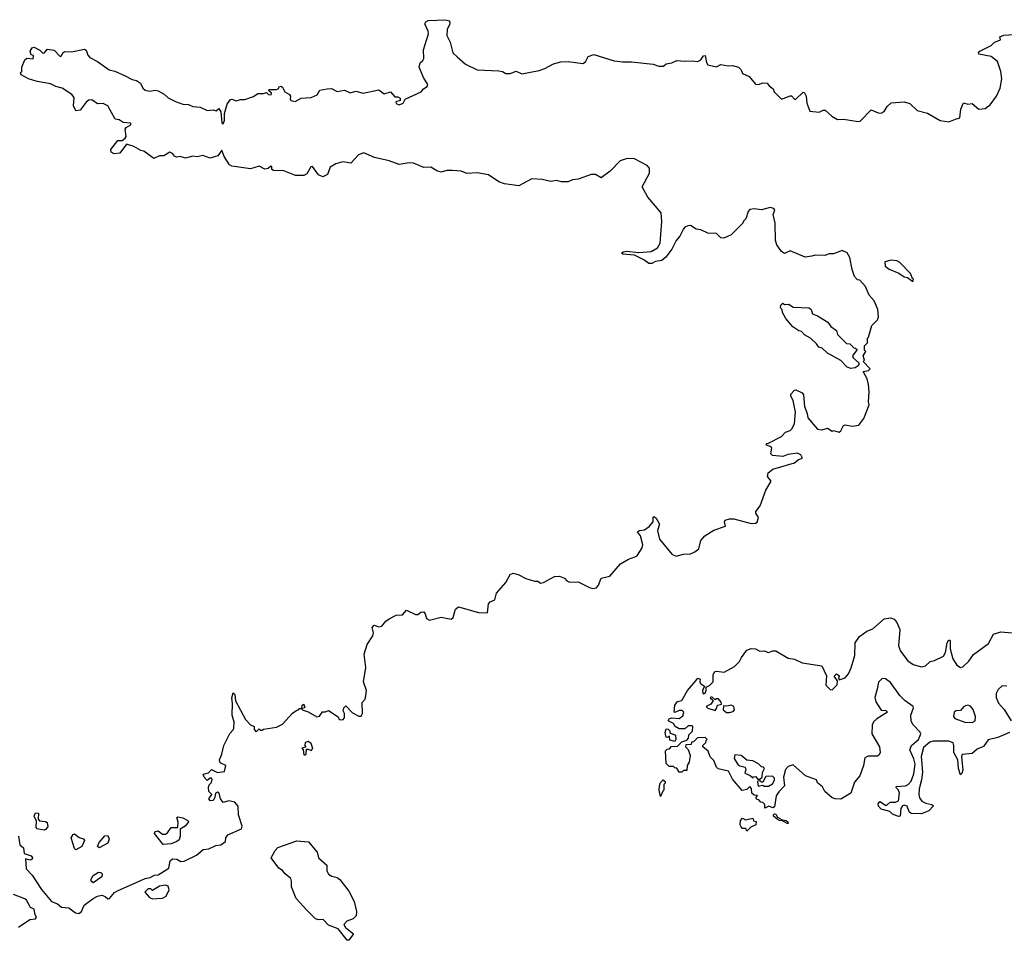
# Model space of a CAD drawing. Extents: x 1980017 to 2252640, y 74400 to 266395.
# Tile 361 of 388: x 2214725 to 2221549, y 200624 to 207004. Entities that reach past the tile are written whole.
import ezdxf

# ---------------------------------------------------------------- set-up
doc = ezdxf.new("R2010")
doc.units = 0

msp = doc.modelspace()

# ---------------------------------------------------------------- linework, layer by layer
at = {"layer": '0CON20XD'}
for points in [[(2218084.6, 205865.5), (2218045, 205881.1), (2217975, 205927.8), (2217895, 205943), (2217825, 205939.2), (2217785, 205954.6), (2217725, 205959.2), (2217685, 205959.3), (2217645, 205947), (2217615, 205956.7), (2217575, 205982.2), (2217525, 205980.7), (2217455, 206010.3), (2217425, 206011.8), (2217355, 206001.5), (2217285, 206026), (2217185, 206048.8), (2217110.3, 206080.3), (2217072, 206068), (2217019.7, 206010.3), (2216965, 206018.8), (2216915, 206006), (2216877.7, 205982.3), (2216857.7, 205932.3), (2216825, 205916.2), (2216795, 205930), (2216755, 205985.8), (2216743.8, 205985), (2216714.1, 205935.9), (2216695, 205924.3), (2216635.4, 205925.4), (2216578.3, 205948.3), (2216555, 205956), (2216485, 205958.8), (2216472.5, 205965), (2216472.5, 205985), (2216465, 205988.8), (2216447.7, 205972.3), (2216425, 205968.6), (2216385, 205988), (2216325, 205971.2), (2216195, 205988), (2216178.8, 205998.8), (2216142, 206055), (2216125, 206100), (2216098.3, 206061.7), (2216045, 206043.8), (2215995, 206063.3), (2215955, 206053.3), (2215925, 206058), (2215875, 206043.8), (2215836.1, 206056.1), (2215811.7, 206051.7), (2215798.3, 206058.3), (2215785, 206076.7), (2215765, 206086.2), (2215725, 206060), (2215695, 206061.2), (2215655, 206041.2), (2215585, 206093.3), (2215565, 206096.7), (2215515.9, 206125.9), (2215465, 206142.5), (2215420, 206080), (2215380, 206075), (2215360, 206085), (2215357.5, 206105), (2215404.2, 206165.8), (2215435, 206166.7), (2215456.4, 206183.6), (2215462.5, 206195), (2215456.7, 206245), (2215463.9, 206256.1), (2215496.4, 206276.4), (2215495, 206286), (2215441.4, 206291.4), (2215415, 206309.2), (2215387.5, 206315), (2215335, 206407.5), (2215303, 206423), (2215265, 206422), (2215225, 206448), (2215204, 206446), (2215185, 206433.3), (2215145, 206376.7), (2215115, 206373.3), (2215097, 206407), (2215102, 206465), (2215086.7, 206485), (2215018.5, 206528.5), (2214975, 206540), (2214938.6, 206558.6), (2214845, 206574.6), (2214785, 206594.2), (2214735, 206622.5), (2214730, 206635), (2214740, 206645), (2214740, 206675), (2214760, 206725), (2214775, 206737.5), (2214818.3, 206731.7), (2214820, 206755), (2214805, 206760), (2214797.5, 206785), (2214810.7, 206809.3), (2214825, 206812.5), (2214865, 206792.5), (2214885, 206772.5), (2214897.5, 206775), (2214915, 206800), (2214965, 206793.3), (2215005, 206750), (2215015, 206752.5), (2215023.3, 206775), (2215036.1, 206783.9), (2215085, 206781.2), (2215175, 206800), (2215185, 206792.5), (2215197.6, 206757.6), (2215211.1, 206741.1), (2215265, 206714.4), (2215345, 206655.6), (2215385, 206646.2), (2215455, 206614.5), (2215505, 206590.4), (2215535, 206583.3), (2215562.5, 206565), (2215578.6, 206528.6), (2215595, 206515.4), (2215625, 206509.1), (2215665, 206515.4), (2215685, 206510.4), (2215727.4, 206487.4), (2215755, 206461.8), (2215805, 206436.5), (2215855, 206419.2), (2215895.5, 206415.5), (2215925, 206401.4), (2215975, 206398.6), (2216025, 206374.4), (2216065, 206380), (2216086.9, 206373.1), (2216105, 206387.5), (2216119.2, 206365), (2216125, 206290), (2216135, 206282.5), (2216143.3, 206305), (2216144, 206355), (2216162.1, 206417.9), (2216185, 206451.2), (2216195, 206453.8), (2216225, 206441.2), (2216255, 206450), (2216285, 206450), (2216345, 206472.5), (2216375, 206492.5), (2216415, 206492.5), (2216435, 206500), (2216450, 206485), (2216466.7, 206483.3), (2216470, 206495), (2216451.7, 206511.7), (2216455, 206520), (2216505, 206520), (2216515.8, 206524.2), (2216525, 206540), (2216535, 206542.5), (2216546.4, 206536.4), (2216563.3, 206505), (2216596, 206485), (2216602, 206475), (2216598.8, 206455), (2216603.3, 206445), (2216635, 206437.8), (2216675, 206460), (2216745, 206464.4), (2216786.7, 206483.3), (2216804, 206515), (2216855.9, 206524.1), (2216885, 206528.2), (2216925, 206506), (2216975.9, 206515.9), (2217015, 206496.2), (2217055, 206508), (2217105, 206494.2), (2217215, 206518), (2217250.7, 206490.7), (2217295, 206503.3), (2217325, 206470), (2217345, 206470), (2217360.7, 206460.7), (2217362.5, 206445), (2217332.5, 206435), (2217335, 206423.3), (2217355, 206413.8), (2217382.5, 206425), (2217396.7, 206453.3), (2217507.5, 206505), (2217524.1, 206525.9), (2217548.6, 206541.4), (2217554, 206555), (2217523, 206603), (2217492.5, 206675), (2217500, 206705), (2217519.6, 206720.5), (2217526.7, 206735), (2217524.3, 206795), (2217557.1, 206905), (2217555.8, 206925), (2217533.3, 206975), (2217540.4, 206989.5), (2217555, 206999.2), (2217675, 207004), (2217703.3, 206995), (2217705.5, 206975), (2217688.5, 206935), (2217685.5, 206895), (2217707.4, 206847.4), (2217727.8, 206775), (2217756.9, 206746.9), (2217815, 206696.7), (2217895, 206656.7), (2218045, 206650), (2218070, 206645), (2218095, 206630), (2218125, 206630), (2218165, 206646.7), (2218205, 206628), (2218325, 206652.2), (2218365, 206665.6), (2218425, 206699.1), (2218475, 206712.5), (2218525, 206714.6), (2218628.9, 206701.1), (2218646.9, 206713.1), (2218665, 206748.8), (2218705, 206763.3), (2218845, 206718.6), (2218905, 206711.4), (2218965, 206712.9), (2219116.2, 206696.2), (2219155, 206682.5), (2219187, 206683), (2219205, 206697.5), (2219245, 206706), (2219278.3, 206721.7), (2219335, 206716.7), (2219385, 206720), (2219425, 206713.3), (2219445, 206726.7), (2219465, 206753.8), (2219475, 206756.2), (2219485, 206707.5), (2219495, 206691.2), (2219555, 206677.5), (2219585, 206692.5), (2219635, 206683.3), (2219665.9, 206685.9), (2219707.5, 206675), (2219726.1, 206656.1), (2219735, 206630), (2219781.2, 206611.2), (2219825, 206556.7), (2219845, 206553.8), (2219876.4, 206566.4), (2219905, 206563.3), (2219918.8, 206545), (2219947.5, 206525), (2219953.9, 206503.9), (2220005, 206452.5), (2220065, 206477.5), (2220075, 206476.7), (2220094.4, 206454.4), (2220105, 206452.5), (2220155, 206502.5), (2220165, 206497.5), (2220176, 206475), (2220181.2, 206425), (2220200, 206370), (2220265, 206362.5), (2220293, 206377), (2220307, 206377), (2220352.5, 206335), (2220393.2, 206313.2), (2220435, 206314), (2220535, 206297.5), (2220549.3, 206300.7), (2220625, 206378.8), (2220675, 206357.8), (2220695, 206356.7), (2220715, 206367.5), (2220736.6, 206403.4), (2220765, 206427.1), (2220855, 206434.4), (2220895, 206424.3), (2220944.7, 206374.7), (2221016.2, 206356.2), (2221105, 206304.3), (2221165, 206296.2), (2221210, 206315), (2221240, 206325), (2221247, 206383), (2221265, 206427.5), (2221295, 206417.5), (2221325, 206422.5), (2221373, 206383), (2221415, 206388.8), (2221451.2, 206415), (2221494.3, 206475), (2221520.9, 206529.1), (2221531.4, 206595), (2221524.4, 206645), (2221502.5, 206715), (2221458.7, 206748.7), (2221373.3, 206765), (2221368.8, 206775), (2221378, 206785), (2221456.7, 206825), (2221481.7, 206848.3), (2221518.3, 206861.7), (2221522.5, 206865), (2221517.5, 206885), (2221545, 206896.5), (2221721.2, 206908.8)], [(2214716.7, 201345), (2214726.4, 201286.4), (2214751.2, 201265), (2214756.7, 201226.7), (2214805, 201208.8), (2214813.3, 201195), (2214810, 201185), (2214795, 201178.8), (2214765, 201190), (2214770.4, 201120.5), (2214812, 201075), (2214875, 200976.2), (2214945, 200893.3), (2214987.7, 200877.7), (2215015, 200853.8), (2215065, 200848.8), (2215112.5, 200815), (2215135, 200810), (2215152.5, 200825), (2215172.3, 200867.7), (2215235, 200913.8), (2215265, 200930), (2215295, 200936.7), (2215318.3, 200928.3), (2215335, 200912.5), (2215347, 200913), (2215382.5, 200955), (2215403.6, 200966.4), (2215595, 201053.3), (2215630, 201060), (2215660, 201075), (2215685, 201077.5), (2215757.5, 201125), (2215767.5, 201175), (2215785, 201190), (2215815, 201187.5), (2215840.7, 201170.7), (2215865, 201173.8), (2215950, 201215), (2215996.4, 201253.6), (2216035, 201258), (2216085, 201281.2), (2216120, 201285), (2216150.7, 201309.3), (2216152.5, 201335), (2216167.5, 201355), (2216263, 201397), (2216266.7, 201415), (2216241.2, 201495), (2216240, 201555), (2216215, 201582.5), (2216175, 201590), (2216135, 201580), (2216116.7, 201605), (2216107.5, 201645), (2216095, 201650), (2216082.5, 201645), (2216077.5, 201615), (2216065.8, 201594.2), (2216045, 201590), (2216036.7, 201605), (2216057.5, 201635), (2216036.1, 201656.1), (2216033.9, 201686.1), (2216038.3, 201701.7), (2216055, 201717.5), (2216058.6, 201738.6), (2216055, 201747.5), (2216045, 201747.5), (2216025, 201732.5), (2216002.5, 201755), (2215997.5, 201775), (2216034, 201786), (2216055, 201807.5), (2216095, 201788), (2216145, 201794.4), (2216153.8, 201835), (2216113.3, 201855), (2216108.8, 201875), (2216126.7, 201915), (2216138.8, 201975), (2216181.7, 202058.3), (2216205, 202082.5), (2216208.8, 202095), (2216210.8, 202135), (2216198, 202185), (2216200.8, 202265), (2216194.4, 202305), (2216205, 202340), (2216215, 202327.5), (2216221.4, 202285), (2216290.8, 202155), (2216325, 202117.5), (2216350, 202105), (2216350, 202085), (2216365, 202070), (2216385, 202090), (2216391.7, 202081.7), (2216405, 202080), (2216415, 202087.5), (2216505, 202102.5), (2216547, 202123), (2216615, 202197.5), (2216645, 202220), (2216658.3, 202221.7), (2216665, 202230), (2216680, 202230), (2216682.5, 202255), (2216695, 202260), (2216700, 202235), (2216680, 202230), (2216681.7, 202221.7), (2216725, 202207.5), (2216785, 202173.8), (2216802.5, 202177.5), (2216823, 202207), (2216845, 202207.5), (2216865, 202216.2), (2216933, 202173), (2216940, 202155), (2216965, 202152.5), (2216976.7, 202165), (2216976.2, 202195), (2216967.5, 202215), (2216972.5, 202235), (2216985, 202250), (2217031.7, 202201.7), (2217075, 202178.8), (2217091.7, 202178.3), (2217101.2, 202195), (2217098.3, 202271.7), (2217120, 202295), (2217125, 202320), (2217127.5, 202355), (2217108.8, 202415), (2217123.8, 202515), (2217113.2, 202606.8), (2217132.5, 202675), (2217173.3, 202735), (2217176, 202755), (2217167, 202793), (2217181.7, 202808.3), (2217215, 202796.2), (2217235, 202801.2), (2217263.4, 202836.6), (2217285, 202852.9), (2217335, 202876.5), (2217379.1, 202880.9), (2217405, 202912), (2217468.3, 202881.7), (2217485, 202883.3), (2217505, 202898.8), (2217525, 202900), (2217535.9, 202885.9), (2217545, 202854), (2217565, 202842.9), (2217645.8, 202864.2), (2217715, 202848.9), (2217728.6, 202861.5), (2217745, 202918.8), (2217765, 202935.8), (2217905, 202896.2), (2217967, 202893), (2217973.3, 202955), (2217985, 202970), (2218016.8, 202983.2), (2218030.3, 203029.7), (2218094.2, 203105), (2218125, 203160), (2218145, 203168), (2218178.6, 203158.6), (2218232.3, 203132.3), (2218292.5, 203112.5), (2218315, 203112.5), (2218335, 203100), (2218355, 203103.3), (2218432.5, 203145), (2218465, 203147.1), (2218500, 203135), (2218516.1, 203116.1), (2218535, 203106.7), (2218595, 203108.5), (2218675, 203069.6), (2218696.6, 203063.4), (2218722.9, 203067.1), (2218736, 203085), (2218755, 203133.3), (2218815, 203148.8), (2218887.8, 203232.2), (2218945, 203265.7), (2218995, 203283.8), (2219005.8, 203294.2), (2219038.1, 203345), (2219043.1, 203365), (2219027.6, 203427.6), (2219007.5, 203455), (2219020, 203465), (2219055, 203470), (2219087.6, 203492.4), (2219114.3, 203525), (2219115, 203560), (2219125, 203560), (2219135, 203548.8), (2219158.3, 203508.3), (2219145.7, 203465), (2219158.6, 203405), (2219245, 203300.6), (2219275.6, 203285.6), (2219325, 203300), (2219375, 203303.6), (2219404.6, 203315.5), (2219431.7, 203338.3), (2219445.6, 203395), (2219473.3, 203426.7), (2219535, 203466.9), (2219617.5, 203495), (2219610, 203525), (2219613.8, 203536.2), (2219643.9, 203546.1), (2219675, 203546.2), (2219795, 203512), (2219825, 203514.2), (2219835, 203521.2), (2219844.2, 203555), (2219826, 203585), (2219826, 203595), (2219855.7, 203635), (2219895.8, 203744.2), (2219932.5, 203805), (2219908.3, 203838.3), (2219912.5, 203865), (2219945, 203890), (2220095, 203932.5), (2220123, 203957), (2220150, 203965), (2220139.3, 203989.3), (2220115, 204000), (2220048.3, 203991.7), (2220015, 203977.5), (2219943, 203983), (2219930, 203995), (2219937, 204037), (2219927, 204047), (2219900, 204055), (2219901.7, 204068.3), (2219915, 204070), (2220003.6, 204116.4), (2220032.5, 204145), (2220065, 204156.7), (2220078.8, 204171.2), (2220093.8, 204205), (2220101.2, 204285), (2220086.1, 204366.1), (2220070, 204395), (2220070, 204410), (2220093.6, 204436.4), (2220105, 204440), (2220148.3, 204418.3), (2220156, 204405), (2220163.9, 204323.9), (2220183.3, 204275), (2220187.5, 204245), (2220255, 204167.5), (2220283, 204163), (2220323, 204173), (2220355, 204152.5), (2220365, 204156.7), (2220405, 204146.2), (2220416.2, 204155), (2220435, 204192.5), (2220445, 204197.5), (2220495, 204187.5), (2220540, 204195), (2220575, 204240), (2220612.5, 204335), (2220607.5, 204355), (2220612.5, 204425), (2220606.7, 204475), (2220597.5, 204515), (2220570, 204565), (2220607, 204573), (2220620, 204585), (2220570, 204635), (2220580, 204645), (2220570, 204675), (2220590, 204705), (2220580, 204715), (2220580, 204745), (2220600, 204765), (2220600, 204795), (2220607, 204803), (2220630, 204885), (2220670, 204925), (2220677.5, 204945), (2220672.5, 204995), (2220656.7, 205035), (2220646.1, 205056.1), (2220612.5, 205095), (2220587.5, 205155), (2220548.3, 205198.3), (2220531.7, 205201.7), (2220510, 205225), (2220493.9, 205273.9), (2220478.8, 205355), (2220459.6, 205389.5), (2220425, 205404.5), (2220365, 205381.1), (2220335, 205381.4), (2220305, 205369.2), (2220238.3, 205371.7), (2220214.5, 205365.6), (2220167.5, 205357.5), (2220065, 205402), (2220025, 205383.3), (2220005, 205397.5), (2219973.3, 205445), (2219963.9, 205473.9), (2219961.2, 205595), (2219948, 205655), (2219959.2, 205685), (2219950.8, 205695), (2219925, 205703.6), (2219865, 205685.6), (2219815, 205692.5), (2219785, 205688.8), (2219773.3, 205675), (2219757, 205623), (2219741.7, 205608.3), (2219736.4, 205593.6), (2219655.8, 205514.2), (2219605, 205490), (2219585, 205493.3), (2219555, 205522.5), (2219495, 205523.8), (2219445, 205548), (2219412.5, 205552.5), (2219375, 205576.7), (2219355, 205576.2), (2219335, 205566.2), (2219325, 205553.8), (2219301.1, 205505), (2219273.5, 205475), (2219245.4, 205414.7), (2219202.6, 205357.4), (2219175, 205335.6), (2219130.7, 205329.3), (2219105, 205314), (2219085, 205314), (2219049.4, 205339.4), (2218985, 205371.4), (2218905, 205380), (2218896.7, 205385), (2218906.7, 205395), (2218930.3, 205399.7), (2219015, 205390.6), (2219102.2, 205397.8), (2219145, 205422.5), (2219163.3, 205455), (2219174.3, 205605), (2219170, 205665), (2219077.5, 205775), (2219040, 205845), (2219089.1, 205940.9), (2219090.8, 205975), (2219074.6, 205994.6), (2218985, 206038.9), (2218935, 206043.1), (2218886, 206025), (2218816.7, 205955), (2218755, 205908.8), (2218715, 205931.2), (2218685, 205930.8), (2218595, 205900), (2218555.9, 205894.1), (2218525, 205880), (2218479.3, 205880.7), (2218445, 205890), (2218405, 205882.2), (2218345, 205896.7), (2218275, 205901.5), (2218185, 205853.1), (2218084.6, 205865.5)], [(2220915, 205190), (2220920, 205205), (2220911.7, 205211.7), (2220897.5, 205245), (2220825, 205322.5), (2220805, 205332.5), (2220765, 205336.7), (2220720, 205325), (2220722.5, 205295), (2220750, 205275), (2220817, 205247), (2220855, 205222.5), (2220877.5, 205217.5), (2220915, 205190)], [(2220485, 204587.5), (2220460, 204595), (2220415, 204641.2), (2220322.7, 204692.7), (2220287, 204727), (2220262.5, 204735), (2220247.7, 204757.7), (2220205, 204796.7), (2220165, 204820), (2220142.5, 204842.5), (2220125, 204847.5), (2220083.3, 204875), (2220035, 204932.5), (2220012.5, 204975), (2220010, 204995), (2219998.3, 205008.3), (2220000, 205025), (2220015, 205040), (2220025, 205030), (2220055, 205032.5), (2220085, 205012.5), (2220197, 205007), (2220210, 204995), (2220220, 204965), (2220255, 204952.5), (2220325, 204907.5), (2220347, 204877), (2220385, 204850), (2220393.6, 204823.6), (2220455, 204760), (2220478.3, 204758.3), (2220505, 204730), (2220518.3, 204728.3), (2220528.3, 204718.3), (2220497.5, 204675), (2220500.7, 204660.7), (2220540, 204625), (2220540, 204615), (2220529.3, 204600.7), (2220515, 204592.5), (2220485, 204587.5)], [(2219985, 201653.8), (2219968.8, 201625), (2219955, 201550), (2219945, 201542.5), (2219917, 201553), (2219890, 201540), (2219890, 201565), (2219875, 201580), (2219861.7, 201581.7), (2219848.3, 201598.3), (2219831.7, 201601.7), (2219830, 201615), (2219838.3, 201628.3), (2219815, 201630), (2219800, 201645), (2219797, 201677), (2219785, 201690), (2219765, 201670), (2219731.7, 201661.7), (2219665, 201740), (2219636.4, 201796.4), (2219565, 201812.5), (2219553.6, 201823.6), (2219535, 201870), (2219510, 201895), (2219496.1, 201936.1), (2219460, 201965), (2219460, 201975), (2219480, 201995), (2219481.7, 202008.3), (2219490, 202015), (2219475, 202030), (2219423, 202027), (2219395, 202000), (2219381.7, 201998.3), (2219378.3, 201981.7), (2219341.7, 201978.3), (2219340, 201965), (2219357, 201947), (2219372.5, 201905), (2219365, 201860), (2219350, 201835), (2219348.3, 201801.7), (2219325, 201800), (2219315, 201790), (2219295, 201790), (2219278.3, 201818.3), (2219265, 201820), (2219255, 201830), (2219225, 201830), (2219205, 201850), (2219201.7, 201938.3), (2219211.7, 201948.3), (2219228.3, 201951.7), (2219242.5, 201967.5), (2219285, 201970), (2219315, 202000), (2219348.3, 202011.7), (2219360, 202025), (2219361.7, 202048.3), (2219387, 202073), (2219390, 202105), (2219385, 202110), (2219358.3, 202111.7), (2219335, 202090), (2219295, 202090), (2219267, 202107), (2219255, 202127.5), (2219220, 202145), (2219225, 202160), (2219243, 202167), (2219295, 202162.5), (2219320.7, 202179.3), (2219327.5, 202205), (2219317, 202217), (2219295, 202217.5), (2219265, 202202.5), (2219260, 202205), (2219264.3, 202255), (2219285, 202278.8), (2219313, 202287), (2219353.8, 202355), (2219409.3, 202420.7), (2219425, 202440), (2219440, 202435), (2219437.5, 202415), (2219442.5, 202405), (2219470, 202385), (2219457.5, 202355), (2219458.3, 202338.3), (2219462.5, 202332.5), (2219475, 202337.5), (2219482.5, 202355), (2219481.7, 202378.3), (2219505, 202390), (2219530, 202415), (2219530, 202465), (2219540, 202485), (2219555, 202490), (2219606.4, 202483.6), (2219679.2, 202520.8), (2219713.3, 202556.7), (2219726.7, 202585), (2219764.2, 202635), (2219795, 202647.5), (2219825, 202643.8), (2219855, 202628.8), (2219885, 202630), (2219915, 202620), (2219945, 202631.2), (2219965, 202631.2), (2220050.4, 202580.5), (2220095, 202573.8), (2220146.9, 202546.9), (2220285, 202526.2), (2220316.1, 202456.1), (2220312, 202392), (2220341.7, 202361.7), (2220355, 202360), (2220390, 202395), (2220391.7, 202421.7), (2220370, 202455), (2220385, 202470), (2220407, 202457), (2220400, 202445), (2220405, 202430), (2220445, 202442.5), (2220469.6, 202470.5), (2220488.3, 202511.7), (2220512.5, 202597.5), (2220516, 202685), (2220545, 202730), (2220595, 202767.5), (2220637.5, 202782.5), (2220715, 202853.3), (2220761.7, 202858.3), (2220785, 202848.8), (2220805, 202826.7), (2220825, 202777.5), (2220815.5, 202665), (2220828.9, 202628.9), (2220880.5, 202560.5), (2220916.4, 202536.4), (2220975, 202519.2), (2221002.9, 202527.1), (2221035, 202557.1), (2221065, 202563.3), (2221126.4, 202593.6), (2221141.8, 202618.2), (2221152.7, 202685), (2221165, 202707.5), (2221173, 202703), (2221172.9, 202645), (2221192.9, 202575), (2221220.2, 202530.2), (2221245, 202514), (2221260.6, 202519.4), (2221302, 202558), (2221335, 202605.6), (2221438.3, 202681.7), (2221474, 202745), (2221525, 202761.9), (2221604, 202754)], [(2221584, 202065), (2221505, 202030.4), (2221437.1, 202012.9), (2221405, 201966.9), (2221361.3, 201948.7), (2221325, 201919.5), (2221257.7, 201912.3), (2221251.4, 201895), (2221260.8, 201805), (2221255, 201780), (2221245, 201770), (2221231.2, 201815), (2221225.8, 201875), (2221198.6, 201925), (2221200, 201975), (2221193.3, 201993.3), (2221164.2, 202004.2), (2221055, 202004.5), (2221032.1, 201997.9), (2220988.9, 201961.1), (2220972.1, 201897.9), (2220980.9, 201789.1), (2220975, 201737.5), (2220957.8, 201675), (2220957.1, 201635), (2220961.1, 201611.1), (2220978.1, 201588.1), (2221004.2, 201574.2), (2221046.4, 201566.4), (2221057, 201557), (2221025, 201522), (2220975, 201501.9), (2220903.9, 201503.9), (2220890, 201515), (2220876.2, 201555), (2220855, 201561.2), (2220844, 201556), (2220832.3, 201537.7), (2220826.7, 201485), (2220815, 201482.5), (2220775, 201497.5), (2220755, 201517.5), (2220695, 201533.3), (2220676.7, 201555), (2220675, 201570), (2220685, 201586.7), (2220725, 201560), (2220735, 201560), (2220758.3, 201581.7), (2220795, 201582.5), (2220815, 201590), (2220822, 201645), (2220816.2, 201665), (2220797.5, 201685), (2220800, 201690), (2220865, 201695.7), (2220882, 201705), (2220902.2, 201727.8), (2220921.1, 201778.9), (2220930.6, 201845), (2220922.2, 201882.2), (2220893.8, 201945), (2220905.8, 201975), (2220954.2, 202015), (2220970, 202055), (2220966.4, 202066.4), (2220915, 202119.2), (2220903.5, 202145), (2220901.8, 202185), (2220918.8, 202235), (2220916.7, 202245), (2220860.8, 202285), (2220825, 202320), (2220760, 202410), (2220725, 202436.2), (2220702.3, 202437.7), (2220677.5, 202412.5), (2220667.1, 202365), (2220652.1, 202307.9), (2220657.3, 202277.3), (2220695, 202220), (2220727, 202217), (2220740, 202205), (2220665, 202158.8), (2220642.6, 202137.4), (2220633.1, 202115), (2220630, 202055), (2220682.9, 201965), (2220688.6, 201925), (2220680.8, 201909.2), (2220668.8, 201901.2), (2220605, 201900), (2220581.9, 201888.1), (2220574, 201835), (2220548, 201765), (2220510.3, 201719.7), (2220485, 201643.8), (2220415, 201603.6), (2220375.4, 201604.6), (2220355, 201611.9), (2220304.4, 201655), (2220287.7, 201687.7), (2220254.3, 201715), (2220246.4, 201736.4), (2220172, 201765), (2220085, 201841.2), (2220050.5, 201829.5), (2220031.3, 201808.7), (2220017.5, 201755), (2220025.7, 201695), (2219985, 201653.8)], [(2221566.7, 202386.7), (2221535, 202387.1), (2221507.1, 202362.9), (2221492.9, 202335), (2221492.9, 202307.1), (2221508.3, 202268.3), (2221548.5, 202225), (2221597.3, 202145)], [(2219545, 202217.5), (2219555, 202230), (2219560, 202255), (2219588.3, 202261.7), (2219587.5, 202275), (2219567, 202297), (2219553, 202297), (2219545, 202290), (2219525, 202310), (2219515, 202310), (2219510, 202305), (2219528.3, 202288.3), (2219528.3, 202281.7), (2219515, 202260), (2219482.5, 202245), (2219495, 202232.5), (2219545, 202217.5)], [(2219623, 202203), (2219645, 202203.8), (2219669.2, 202210.8), (2219678.3, 202221.7), (2219673.8, 202243.8), (2219655, 202253.8), (2219625, 202246.7), (2219601.7, 202248.3), (2219600.7, 202220.7), (2219623, 202203)], [(2221325, 202134), (2221346.2, 202145), (2221348.6, 202175), (2221333.1, 202225), (2221315, 202247.5), (2221295, 202253.1), (2221280, 202250), (2221266.9, 202243.1), (2221245, 202216.2), (2221215, 202213.8), (2221201.2, 202205), (2221196.4, 202176.4), (2221205, 202162.5), (2221275, 202136), (2221325, 202134)], [(2219265, 202002.5), (2219231.7, 202011.7), (2219228.3, 202038.3), (2219215, 202030), (2219205, 202032.5), (2219197.5, 202065), (2219205, 202090), (2219218.3, 202088.3), (2219230, 202075), (2219231.7, 202061.7), (2219270, 202045), (2219272.5, 202015), (2219265, 202002.5)], [(2216705, 201910), (2216710, 201915), (2216711.7, 201948.3), (2216725, 201950), (2216745, 201940), (2216756.6, 201953.4), (2216745, 201988.8), (2216725, 202001.2), (2216702.5, 201995), (2216700, 201975), (2216708.3, 201961.7), (2216680, 201955), (2216690, 201945), (2216695, 201910), (2216705, 201910)], [(2219855, 201740), (2219870, 201755), (2219873, 201787), (2219887.5, 201815), (2219880, 201825), (2219865, 201827.5), (2219845, 201847.5), (2219805, 201867.5), (2219765, 201873.3), (2219725, 201904.2), (2219680.7, 201909.3), (2219676.7, 201885), (2219702, 201842), (2219715, 201832.5), (2219752.5, 201825), (2219757.5, 201805), (2219750, 201785), (2219755, 201780), (2219787, 201767), (2219805, 201750), (2219811.7, 201758.3), (2219825, 201760), (2219841.7, 201741.7), (2219855, 201740)], [(2219165, 201620), (2219157.5, 201665), (2219160, 201695), (2219165, 201717.5), (2219185, 201737.5), (2219197.5, 201725), (2219197.5, 201712.5), (2219190, 201705), (2219190, 201665), (2219181.7, 201658.3), (2219165, 201620)], [(2219915, 201692.5), (2219941.7, 201708.3), (2219956.2, 201733.8), (2219957, 201747), (2219941.7, 201761.7), (2219895, 201760), (2219875, 201720), (2219865, 201720), (2219855, 201730), (2219841.7, 201728.3), (2219838.3, 201721.7), (2219843, 201693), (2219875, 201700), (2219885, 201692.5), (2219915, 201692.5)], [(2214895, 201387.5), (2214845, 201396.7), (2214838.8, 201405), (2214840.7, 201450.7), (2214826.2, 201485), (2214835, 201507.5), (2214856.2, 201505), (2214852.5, 201465), (2214861.2, 201451.2), (2214905, 201446.7), (2214915, 201440), (2214919.3, 201410.7), (2214905, 201392.5), (2214895, 201387.5)], [(2215719.3, 201289.3), (2215660, 201365), (2215662.5, 201375), (2215685, 201382.5), (2215715, 201360), (2215735, 201358.8), (2215750.4, 201369.5), (2215774.1, 201405.9), (2215820, 201405), (2215823.9, 201443.9), (2215814.2, 201475), (2215820.8, 201479.2), (2215855, 201474.2), (2215890, 201455), (2215893.8, 201445), (2215872, 201415), (2215836.2, 201393.8), (2215837.1, 201345), (2215829.1, 201320.9), (2215815, 201308.8), (2215775, 201293.8), (2215719.3, 201289.3)], [(2219765, 201380), (2219758.3, 201398.3), (2219735, 201400), (2219725, 201410), (2219717.5, 201425), (2219720, 201455), (2219735, 201470), (2219755, 201460), (2219805, 201470), (2219811.7, 201451.7), (2219828.3, 201448.3), (2219827.5, 201425), (2219791.7, 201408.3), (2219765, 201380)], [(2220045, 201433.8), (2220012.5, 201452.5), (2219990, 201455), (2219975, 201463.8), (2219950, 201485), (2219950, 201495), (2219955, 201500), (2219965, 201497.5), (2219977, 201477), (2220008.3, 201458.3), (2220036.7, 201455), (2220047.5, 201445), (2220050, 201435), (2220045, 201433.8)], [(2215115, 201252.5), (2215105, 201260), (2215082.5, 201335), (2215095, 201357.5), (2215105, 201362.5), (2215136.2, 201336.2), (2215167.8, 201327.8), (2215174, 201315), (2215155.8, 201275), (2215115, 201252.5)], [(2215275, 201264.3), (2215263.3, 201275), (2215275, 201303.3), (2215315, 201347.5), (2215335, 201350), (2215344, 201325), (2215335, 201296.7), (2215275, 201264.3)], [(2217005, 200624.4), (2216995, 200625.6), (2216933.1, 200703.1), (2216865, 200729.2), (2216828.1, 200768.1), (2216795, 200766.9), (2216775, 200773.8), (2216713.5, 200835), (2216642.1, 200915), (2216607.8, 200995), (2216609.1, 201035), (2216603.1, 201053.1), (2216565, 201084.6), (2216547.5, 201107.5), (2216521.6, 201125), (2216467.9, 201195), (2216495, 201246.7), (2216515, 201267.5), (2216645, 201313.6), (2216726.9, 201306.9), (2216786.3, 201235), (2216795.9, 201195.9), (2216854.7, 201145), (2216853.8, 201105), (2216865, 201083.3), (2216888, 201068), (2216925, 201060), (2216944.5, 201045), (2217005.3, 200965), (2217043.1, 200893.1), (2217058.2, 200825), (2217057.5, 200795), (2217035, 200772.9), (2216992.4, 200757.6), (2216971.1, 200735), (2216982.7, 200712.7), (2217038.8, 200668.8), (2217005, 200624.4)], [(2215235, 201023.3), (2215220, 201035), (2215221.2, 201048.8), (2215235, 201072.5), (2215272.3, 201097.7), (2215287.5, 201095), (2215296, 201085), (2215293.3, 201065), (2215235, 201023.3)], [(2215645, 200912.5), (2215675, 200913.3), (2215715, 200917.5), (2215739.3, 200930.7), (2215760, 200975), (2215755, 201000), (2215735, 201007.5), (2215695, 201000), (2215645, 200970), (2215635, 200980), (2215615, 200980), (2215591.7, 200958.3), (2215625, 200920), (2215645, 200912.5)], [(2214717.5, 200715), (2214795, 200767.5), (2214835, 200773.3), (2214842.5, 200785), (2214832, 200802), (2214825, 200840), (2214800.7, 200850.7), (2214773, 200903), (2214760.7, 200910.7), (2214681.7, 200941.7)]]:
    msp.add_lwpolyline(points, dxfattribs=at)

doc.saveas('drawing.dxf')
